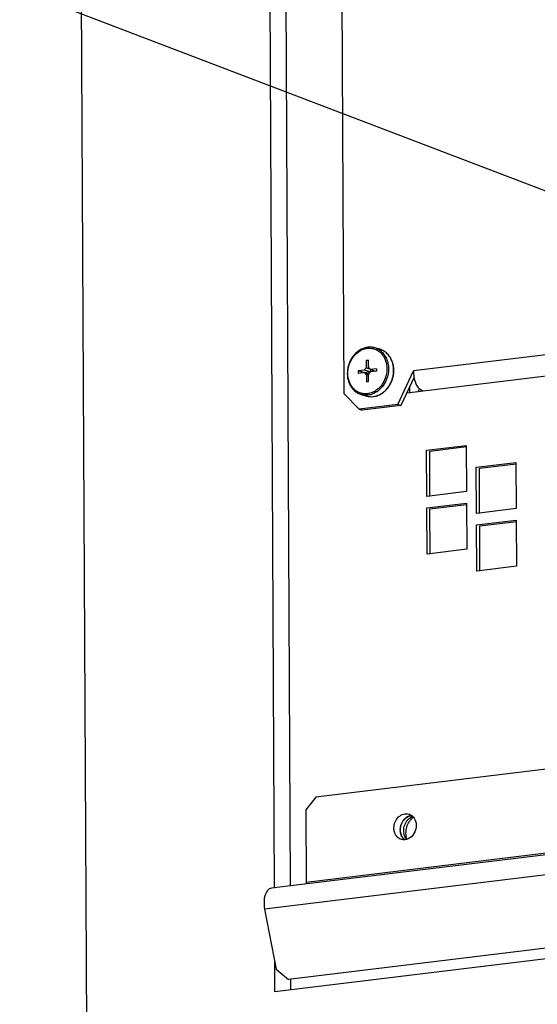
# Paper-space layout '45651_1_3' of a CAD drawing. Header units: millimetres. Extents: x -231 to 594, y 0 to 420.
# Tile 257 of 279: x 327 to 345, y 251 to 285. Entities that reach past the tile are written whole.
import ezdxf

# ---------------------------------------------------------------- set-up
doc = ezdxf.new("R2010")
doc.units = ezdxf.units.MM
doc.header["$LTSCALE"] = 32.67
doc.layers.get('0').update_dxf_attribs({"linetype": 'CONTINUOUS'})
doc.layers.add('02___PRT_ALL_AXES', color=7, linetype='CONTINUOUS')
doc.styles.get("Standard").update_dxf_attribs({"font": 'arial.ttf'})
doc.dimstyles.get("Standard").update_dxf_attribs({"dimtxt": 3.5, "dimasz": 2.5, "dimexe": 1, "dimexo": 0.0625, "dimtad": 1, "dimdsep": 46, "dimtxsty": 'STANDARD', "dimblk": '_FILLED', "dimblk1": '_FILLED', "dimblk2": '_FILLED', "dimcen": 0.09, "dimclrt": 5, "dimazin": 2, "dimtp": 0.01, "dimtm": 0.01, "dimtfac": 1, "dimtofl": 0, "dimtmove": 0, "dimatfit": 3, "dimldrblk": '_FILLED', "dimfxl": 1, "dimtolj": 1, "dimarcsym": 0})

# ---------------------------------------------------------------- blocks, each defined once
blk = doc.blocks.new('_FILLED')
at = {"color": 0, "linetype": 'BYBLOCK'}
blk.add_solid([(0, 0), (-1, 0.2), (-1, -0.2)], dxfattribs=at)

psp = doc.layouts.new('45651_1_3')

# ---------------------------------------------------------------- linework, layer by layer
at = {"color": 7, "linetype": 'CONTINUOUS'}
for p, q in [((330.124, 106.081), (329.022, 329.134)), ((335.808, 255.023), (335.474, 322.646)), ((338.18, 271.863), (337.933, 321.788)), ((394.569, 279.238), (340.541, 272.643)), ((339.396, 273.379), (339.222, 273.429)), ((339.006, 273.009), (338.936, 273.001)), ((338.936, 273.001), (338.937, 272.75)), ((339.006, 272.981), (338.936, 273.001)), ((338.937, 272.75), (339.061, 272.714)), ((339.007, 272.758), (339.006, 273.009)), ((339.287, 272.718), (339.071, 272.692)), ((339.071, 272.692), (339.256, 272.639)), ((339.287, 272.718), (339.287, 272.636)), ((338.874, 272.667), (338.658, 272.641)), ((338.658, 272.641), (338.658, 272.56)), ((338.843, 272.588), (338.658, 272.641)), ((338.874, 272.586), (338.658, 272.56)), ((338.843, 272.588), (339.059, 272.614)), ((338.843, 272.582), (338.843, 272.588)), ((339.059, 272.614), (338.874, 272.667)), ((338.874, 272.586), (339.028, 272.542)), ((338.938, 272.519), (338.94, 272.268)), ((339.008, 272.499), (338.938, 272.519)), ((339.009, 272.277), (339.008, 272.528)), ((339.287, 272.636), (339.072, 272.61)), ((339.256, 272.639), (339.287, 272.642)), ((340.011, 271.497), (340.541, 272.643)), ((338.94, 272.268), (339.009, 272.277)), ((340.421, 271.884), (340.42, 272.119)), ((338.18, 271.863), (338.69, 271.335)), ((338.767, 271.836), (338.941, 271.787)), ((340.011, 271.497), (338.69, 271.335)), ((340.011, 271.497), (340.118, 271.466)), ((338.69, 271.335), (338.797, 271.305)), ((341.097, 269.911), (342.346, 270.063)), ((341.104, 268.37), (341.097, 269.911)), ((342.789, 269.331), (344.038, 269.483)), ((342.797, 267.79), (342.789, 269.331)), ((341.106, 267.945), (342.355, 268.098)), ((341.114, 266.404), (341.106, 267.945)), ((342.799, 267.365), (344.048, 267.518)), ((342.806, 265.824), (342.799, 267.365)), ((398.174, 262.647), (335.702, 255.022)), ((336.888, 255.232), (399.36, 262.857)), ((371.143, 262.261), (337.212, 258.12)), ((397.945, 261.937), (335.473, 254.312)), ((399.817, 259.304), (335.825, 251.493)), ((398.078, 259.454), (336.281, 251.911)), ((337.212, 258.12), (336.876, 257.686)), ((336.876, 257.686), (336.888, 255.232)), ((335.473, 254.312), (335.868, 252.26)), ((335.825, 251.493), (335.82, 252.51)), ((335.868, 252.26), (336.281, 251.911))]:
    psp.add_line(p, q, dxfattribs=at)
at = {"color": 3, "linetype": 'CONTINUOUS'}
for p, q in [((336.01, 322.493), (336.343, 255.101)), ((395.188, 278.581), (340.314, 271.883)), ((340.565, 272.431), (340.118, 271.466)), ((340.118, 271.466), (338.797, 271.305)), ((340.99, 269.942), (342.34, 270.107)), ((342.34, 270.107), (342.348, 268.534)), ((340.997, 268.369), (340.99, 269.942)), ((342.682, 269.362), (344.033, 269.526)), ((342.69, 267.789), (342.682, 269.362)), ((344.033, 269.526), (344.04, 267.954)), ((342.348, 268.534), (340.997, 268.369)), ((340.999, 267.976), (342.35, 268.141)), ((342.35, 268.141), (342.358, 266.569)), ((341.007, 266.404), (340.999, 267.976)), ((344.04, 267.954), (342.69, 267.789)), ((342.692, 267.396), (344.042, 267.561)), ((342.699, 265.824), (342.692, 267.396)), ((344.042, 267.561), (344.05, 265.988)), ((342.358, 266.569), (341.007, 266.404)), ((344.05, 265.988), (342.699, 265.824)), ((336.358, 251.912), (336.36, 251.559))]:
    psp.add_line(p, q, dxfattribs=at)
at = {"color": 7, "linetype": 'CONTINUOUS'}
for centre, radius, start, end in [((339.064, 272.878), 0.573, 66.3791, 74.0132), ((339.017, 272.626), 0.149, 153.3089, 163.9386), ((339.024, 272.677), 0.843, 11.6138, 19.5572), ((339.035, 272.674), 0.838, 12.1889, 20.2063), ((339.202, 272.573), 0.149, 153.3089, 163.9386), ((338.929, 272.651), 0.149, 333.3089, 343.9386), ((338.87, 272.668), 0.998, 335.2101, 352.9276), ((338.884, 272.664), 0.99, 335.4013, 354.2482), ((338.899, 272.664), 0.968, 352.9707, 0.2728), ((338.917, 272.66), 0.957, 354.311, 359.7982), ((341.67, 272.65), 1.129, 180.3305, 189.8548), ((341.658, 272.647), 1.116, 189.8233, 191.1804), ((340.107, 272.312), 0.704, 327.0703, 336.8511), ((339.098, 272.335), 0.571, 254.0271, 256.7441), ((339.099, 272.341), 0.576, 256.7668, 265.9788), ((339.099, 272.347), 0.582, 265.9717, 266.9676), ((339.1, 272.36), 0.595, 266.9885, 277.017), ((339.098, 272.377), 0.612, 276.9591, 277.3785), ((339.102, 272.385), 0.621, 276.523, 276.959), ((338.86, 272.568), 0.717, 297.3613, 304.499), ((338.861, 272.579), 0.779, 304.3958, 305.7755), ((338.981, 272.593), 0.863, 314.7133, 316.5746), ((338.994, 272.589), 0.856, 314.7386, 315.136)]:
    psp.add_arc(centre, radius, start, end, dxfattribs=at)
for points, knots in [([(338.986, 273.447), (338.944, 273.442), (338.86, 273.423), (338.699, 273.352), (338.519, 273.206), (338.365, 272.967), (338.285, 272.691), (338.286, 272.407), (338.359, 272.186), (338.457, 272.04), (338.547, 271.949), (338.65, 271.879), (338.727, 271.848), (338.767, 271.837)], [0, 0, 0, 0, 0.058706, 0.118972, 0.244325, 0.375617, 0.50926, 0.640691, 0.766266, 0.826643, 0.885437, 0.943038, 1, 1, 1, 1]), ([(338.976, 271.865), (338.934, 271.86), (338.847, 271.859), (338.72, 271.888), (338.603, 271.947), (338.501, 272.032), (338.417, 272.14), (338.333, 272.312), (338.291, 272.562), (338.341, 272.864), (338.483, 273.135), (338.667, 273.304), (338.836, 273.386), (338.925, 273.407), (338.969, 273.413)], [0, 0, 0, 0, 0.057408, 0.11412, 0.171108, 0.229278, 0.289315, 0.351573, 0.481902, 0.6174, 0.752004, 0.880082, 0.941072, 1, 1, 1, 1]), ([(338.969, 273.413), (339.034, 273.421), (339.167, 273.414), (339.29, 273.36), (339.344, 273.324)], [0, 0, 0, 0, 0.501268, 1, 1, 1, 1]), ([(339.222, 273.429), (339.184, 273.439), (339.105, 273.454), (339.025, 273.452), (338.986, 273.447)], [0, 0, 0, 0, 0.497363, 1, 1, 1, 1]), ([(339.294, 273.403), (339.342, 273.382), (339.433, 273.326), (339.545, 273.209), (339.629, 273.063), (339.663, 272.954), (339.675, 272.897)], [0, 0, 0, 0, 0.237016, 0.481159, 0.735264, 1, 1, 1, 1]), ([(339.821, 272.963), (339.802, 273.013), (339.756, 273.109), (339.658, 273.231), (339.537, 273.325), (339.444, 273.365), (339.396, 273.379)], [0, 0, 0, 0, 0.261143, 0.513455, 0.758693, 1, 1, 1, 1]), ([(339.818, 272.959), (339.8, 273.01), (339.754, 273.107), (339.656, 273.231), (339.536, 273.325), (339.444, 273.365), (339.396, 273.379)], [0, 0, 0, 0, 0.263036, 0.515844, 0.760284, 1, 1, 1, 1]), ([(339.344, 273.324), (339.379, 273.301), (339.444, 273.245), (339.552, 273.107), (339.602, 272.979), (339.62, 272.89)], [0, 0, 0, 0, 0.238572, 0.48443, 1, 1, 1, 1]), ([(338.937, 272.75), (338.932, 272.747), (338.91, 272.732), (338.893, 272.711), (338.884, 272.693)], [0, 0, 0, 0, 0.241441, 1, 1, 1, 1]), ([(339.071, 272.692), (339.066, 272.707), (339.05, 272.736), (339.022, 272.754), (339.007, 272.758)], [0, 0, 0, 0, 0.517284, 1, 1, 1, 1]), ([(339.069, 272.64), (339.071, 272.644), (339.08, 272.66), (339.092, 272.674), (339.102, 272.683)], [0, 0, 0, 0, 0.25558, 1, 1, 1, 1]), ([(339.675, 272.897), (339.699, 272.779), (339.699, 272.528), (339.609, 272.296), (339.543, 272.192)], [0, 0, 0, 0, 0.496138, 1, 1, 1, 1]), ([(339.62, 272.89), (339.626, 272.863), (339.643, 272.749), (339.638, 272.632), (339.622, 272.546)], [0, 0, 0, 0, 0.245974, 1, 1, 1, 1]), ([(339.867, 272.668), (339.867, 272.684), (339.866, 272.743), (339.858, 272.803), (339.849, 272.847)], [0, 0, 0, 0, 0.252776, 1, 1, 1, 1]), ([(339.874, 272.656), (339.874, 272.673), (339.872, 272.738), (339.864, 272.803), (339.854, 272.851)], [0, 0, 0, 0, 0.252789, 1, 1, 1, 1]), ([(338.874, 272.586), (338.879, 272.57), (338.895, 272.541), (338.924, 272.524), (338.938, 272.519)], [0, 0, 0, 0, 0.517284, 1, 1, 1, 1]), ([(339.028, 272.542), (339.032, 272.545), (339.045, 272.557), (339.055, 272.572), (339.062, 272.584)], [0, 0, 0, 0, 0.24482, 1, 1, 1, 1]), ([(339.622, 272.546), (339.616, 272.517), (339.59, 272.403), (339.542, 272.295), (339.495, 272.22)], [0, 0, 0, 0, 0.251493, 1, 1, 1, 1]), ([(340.866, 271.961), (340.788, 271.984), (340.645, 272.139), (340.584, 272.321), (340.563, 272.43)], [0, 0, 0, 0, 0.420479, 1, 1, 1, 1]), ([(339.351, 272.046), (339.344, 272.04), (339.317, 272.015), (339.288, 271.993), (339.265, 271.977)], [0, 0, 0, 0, 0.252535, 1, 1, 1, 1]), ([(339.543, 272.192), (339.528, 272.168), (339.465, 272.076), (339.384, 271.996), (339.317, 271.947)], [0, 0, 0, 0, 0.256279, 1, 1, 1, 1]), ([(339.495, 272.22), (339.485, 272.204), (339.443, 272.141), (339.392, 272.084), (339.351, 272.046)], [0, 0, 0, 0, 0.253962, 1, 1, 1, 1]), ([(339.601, 271.985), (339.619, 272.004), (339.692, 272.084), (339.75, 272.178), (339.784, 272.252)], [0, 0, 0, 0, 0.246321, 1, 1, 1, 1]), ([(339.608, 272), (339.625, 272.018), (339.691, 272.094), (339.744, 272.181), (339.776, 272.25)], [0, 0, 0, 0, 0.246314, 1, 1, 1, 1]), ([(338.998, 271.819), (338.96, 271.814), (338.881, 271.812), (338.804, 271.826), (338.767, 271.836)], [0, 0, 0, 0, 0.503104, 1, 1, 1, 1]), ([(338.941, 271.787), (338.978, 271.776), (339.055, 271.762), (339.134, 271.764), (339.173, 271.768)], [0, 0, 0, 0, 0.497454, 1, 1, 1, 1]), ([(339.189, 271.932), (339.172, 271.923), (339.104, 271.891), (339.031, 271.872), (338.976, 271.865)], [0, 0, 0, 0, 0.255842, 1, 1, 1, 1]), ([(339.301, 271.936), (339.255, 271.905), (339.158, 271.853), (339.051, 271.825), (338.998, 271.819)], [0, 0, 0, 0, 0.509999, 1, 1, 1, 1]), ([(339.177, 271.769), (339.195, 271.771), (339.266, 271.783), (339.335, 271.806), (339.385, 271.83)], [0, 0, 0, 0, 0.246403, 1, 1, 1, 1]), ([(339.177, 271.77), (339.194, 271.772), (339.263, 271.784), (339.331, 271.807), (339.378, 271.83)], [0, 0, 0, 0, 0.245834, 1, 1, 1, 1]), ([(339.378, 271.83), (339.397, 271.839), (339.473, 271.88), (339.542, 271.934), (339.588, 271.98)], [0, 0, 0, 0, 0.244623, 1, 1, 1, 1]), ([(339.385, 271.83), (339.404, 271.839), (339.48, 271.88), (339.55, 271.935), (339.596, 271.981)], [0, 0, 0, 0, 0.245231, 1, 1, 1, 1]), ([(335.702, 255.022), (335.598, 255.01), (335.476, 254.813), (335.446, 254.559), (335.457, 254.394), (335.473, 254.312)], [0, 0, 0, 0, 0.393153, 0.682739, 1, 1, 1, 1])]:
    psp.add_open_spline(points, degree=3, knots=knots, dxfattribs=at)
for points in [[(339.008, 272.528), (339.015, 272.532), (339.022, 272.536), (339.028, 272.542)], [(336.888, 255.232), (336.888, 255.21), (336.886, 255.187), (336.882, 255.166)]]:
    psp.add_open_spline(points, degree=3, dxfattribs=at)
at = {"layer": '02___PRT_ALL_AXES', "color": 3, "linetype": 'CONTINUOUS'}
for centre, radius, start, end in [((340.574, 257.048), 0.469, 133.3864, 140.4245), ((340.522, 257.124), 0.376, 111.253, 115.7559), ((340.595, 257.01), 0.503, 180.279, 185.7392), ((340.622, 257.012), 0.529, 154.7822, 158.7837), ((340.506, 256.985), 0.41, 201.3495, 208.4844), ((340.447, 256.941), 0.335, 226.379, 231.2615)]:
    psp.add_arc(centre, radius, start, end, dxfattribs=at)
at = {"layer": '02___PRT_ALL_AXES', "color": 7, "linetype": 'CONTINUOUS'}
for centre, radius, start, end in [((340.962, 256.926), 0.669, 141.5029, 146.6543), ((340.937, 256.946), 0.636, 132.591, 141.5457), ((340.914, 256.971), 0.602, 131.0422, 132.5248), ((340.904, 256.982), 0.588, 128.5597, 131.0464), ((340.695, 256.979), 0.495, 180.2655, 191.2775), ((340.871, 256.884), 0.581, 198.2467, 199.8512)]:
    psp.add_arc(centre, radius, start, end, dxfattribs=at)
for points, knots in [([(339.878, 257.069), (339.877, 257.206), (339.963, 257.42), (340.193, 257.561), (340.324, 257.564), (340.382, 257.548)], [0, 0, 0, 0, 0.525745, 0.771914, 1, 1, 1, 1]), ([(340.485, 257.496), (340.53, 257.462), (340.579, 257.399), (340.608, 257.329), (340.614, 257.31)], [0, 0, 0, 0, 0.738476, 1, 1, 1, 1]), ([(340.134, 256.682), (340.08, 256.698), (339.975, 256.763), (339.917, 256.87), (339.899, 256.928)], [0, 0, 0, 0, 0.48239, 1, 1, 1, 1]), ([(340.615, 257.007), (340.59, 256.92), (340.498, 256.762), (340.33, 256.679), (340.248, 256.671)], [0, 0, 0, 0, 0.524801, 1, 1, 1, 1]), ([(340.209, 256.882), (340.212, 256.866), (340.22, 256.834), (340.232, 256.804), (340.238, 256.789)], [0, 0, 0, 0, 0.504893, 1, 1, 1, 1])]:
    psp.add_open_spline(points, degree=3, knots=knots, dxfattribs=at)
at = {"layer": '02___PRT_ALL_AXES', "color": 3, "linetype": 'CONTINUOUS'}
for points in [[(340.092, 257.007), (340.092, 257.11), (340.123, 257.217), (340.18, 257.302)], [(340.212, 257.346), (340.185, 257.313), (340.162, 257.276), (340.143, 257.238)], [(340.18, 257.302), (340.207, 257.344), (340.241, 257.382), (340.28, 257.413)], [(340.358, 257.463), (340.319, 257.444), (340.283, 257.418), (340.252, 257.388)], [(340.129, 257.204), (340.105, 257.142), (340.092, 257.074), (340.092, 257.007)], [(340.092, 257.007), (340.093, 256.949), (340.103, 256.89), (340.124, 256.836)], [(340.116, 256.859), (340.105, 256.891), (340.098, 256.925), (340.095, 256.959)]]:
    psp.add_open_spline(points, degree=3, dxfattribs=at)
at = {"layer": '02___PRT_ALL_AXES', "color": 7, "linetype": 'CONTINUOUS'}
for points in [[(340.341, 257.34), (340.296, 257.292), (340.26, 257.234), (340.236, 257.173)], [(340.317, 257.105), (340.336, 257.171), (340.366, 257.236), (340.404, 257.293)], [(340.53, 257.456), (340.459, 257.437), (340.392, 257.394), (340.341, 257.34)], [(340.382, 257.548), (340.419, 257.537), (340.454, 257.519), (340.485, 257.496)], [(340.614, 257.31), (340.63, 257.262), (340.637, 257.211), (340.638, 257.161)], [(339.899, 256.928), (339.885, 256.973), (339.878, 257.021), (339.878, 257.069)], [(340.236, 257.173), (340.212, 257.111), (340.199, 257.043), (340.199, 256.977)], [(340.287, 256.9), (340.287, 256.969), (340.297, 257.039), (340.317, 257.105)], [(340.638, 257.161), (340.638, 257.109), (340.63, 257.057), (340.615, 257.007)], [(340.248, 256.671), (340.21, 256.668), (340.171, 256.672), (340.134, 256.682)], [(340.238, 256.789), (340.256, 256.749), (340.28, 256.711), (340.31, 256.679)], [(340.319, 256.702), (340.298, 256.765), (340.288, 256.833), (340.287, 256.9)]]:
    psp.add_open_spline(points, degree=3, dxfattribs=at)
at = {"layer": '02___PRT_ALL_AXES', "color": 3, "linetype": 'CONTINUOUS'}
for points, knots in [([(340.28, 257.413), (340.295, 257.425), (340.355, 257.467), (340.428, 257.492), (340.482, 257.497)], [0, 0, 0, 0, 0.260928, 1, 1, 1, 1]), ([(340.487, 257.497), (340.469, 257.496), (340.435, 257.491), (340.402, 257.481), (340.385, 257.474)], [0, 0, 0, 0, 0.494788, 1, 1, 1, 1]), ([(340.245, 256.673), (340.2, 256.707), (340.151, 256.769), (340.122, 256.84), (340.116, 256.859)], [0, 0, 0, 0, 0.738476, 1, 1, 1, 1]), ([(340.146, 256.79), (340.155, 256.772), (340.176, 256.74), (340.202, 256.711), (340.215, 256.698)], [0, 0, 0, 0, 0.506677, 1, 1, 1, 1])]:
    psp.add_open_spline(points, degree=3, knots=knots, dxfattribs=at)

# ---------------------------------------------------------------- leaders
at = {"color": 2, "linetype": 'CONTINUOUS'}
psp.add_leader([(365.091, 271.118), (320.8, 288.027), (316.8, 288.027)], dimstyle='STANDARD', override={"dimtad": 0}, dxfattribs=at)

doc.saveas('drawing.dxf')
